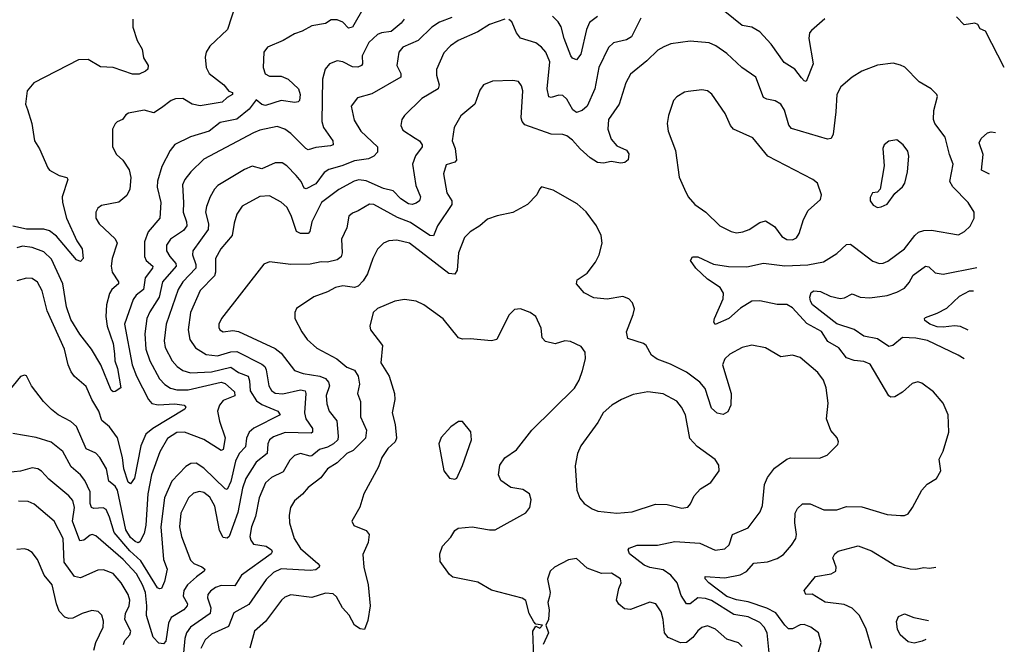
# Model space of a CAD drawing. Extents: x 1921360 to 2014538, y 768294 to 907744.
# Tile 296 of 412: x 2002880 to 2007983, y 856616 to 859853. Entities that reach past the tile are written whole.
import ezdxf

# ---------------------------------------------------------------- set-up
doc = ezdxf.new("R2010")
doc.units = 0

msp = doc.modelspace()

# ---------------------------------------------------------------- linework, layer by layer
at = {"layer": '0CON10XD'}
for points in [[(2003997.1, 859925), (2003957.4, 859802.6), (2003866, 859715), (2003846.9, 859685), (2003841.3, 859658.7), (2003846.5, 859605), (2003863.1, 859575), (2003937.5, 859515), (2003965, 859482.5), (2003982.5, 859475), (2003982.5, 859465), (2003955, 859450), (2003928.8, 859425), (2003815, 859406.4), (2003775, 859414.7), (2003725, 859443.8), (2003687.6, 859442.4), (2003665, 859434.4), (2003615, 859395.5), (2003575, 859370.6), (2003525, 859384.4), (2003445, 859369.2), (2003430.3, 859359.7), (2003412.5, 859335), (2003385, 859323.8), (2003375, 859313.3), (2003362, 859285), (2003360.8, 859195), (2003382, 859155), (2003414.2, 859125), (2003447.5, 859075), (2003455.5, 859035), (2003450.9, 858975), (2003435, 858942), (2003395, 858907.5), (2003305, 858890.6), (2003285, 858876), (2003274.4, 858855), (2003275.8, 858825), (2003292.5, 858795), (2003375, 858718.1), (2003386.2, 858695), (2003360, 858615), (2003353.6, 858575), (2003359.2, 858545), (2003392.1, 858495), (2003391.8, 858485), (2003357.9, 858455), (2003345, 858434.2), (2003331.1, 858375), (2003326.8, 858315), (2003333.7, 858265), (2003364.7, 858175.3), (2003371.4, 858121.4), (2003372.8, 858085), (2003387.5, 858045), (2003404.2, 857945.8), (2003375, 857925.8), (2003365, 857924.2), (2003355, 857933.8), (2003300.3, 858065), (2003252.6, 858145), (2003192.6, 858222.6), (2003145, 858299.5), (2003123.1, 858365), (2003103.3, 858485), (2003045, 858611.5), (2003005, 858650.7), (2002945, 858672.9), (2002895, 858679.1), (2002865, 858670.8)], [(2004665, 859919.4), (2004605, 859813.6), (2004585, 859808.6), (2004555, 859839.4), (2004525, 859851.8), (2004495, 859852.2), (2004465, 859833.3), (2004395, 859821.5), (2004345, 859793.1), (2004305, 859780), (2004245, 859744.4), (2004165, 859711.4), (2004145.4, 859684.6), (2004141.5, 859605), (2004153.2, 859573.2), (2004175, 859559.6), (2004235, 859561.2), (2004272.1, 859545), (2004324.6, 859495), (2004333.5, 859465), (2004330.8, 859435), (2004323.1, 859426.9), (2004306.5, 859423.5), (2004234.7, 859434.7), (2004155, 859408.1), (2004135, 859414.1), (2004105, 859438.1), (2004069.8, 859390.2), (2004005, 859337.8), (2003919.7, 859320.2), (2003862.9, 859275), (2003765, 859245.4), (2003684.6, 859205.4), (2003659.5, 859175), (2003617.8, 859092.2), (2003594.3, 859015.7), (2003593.4, 858985), (2003611.3, 858905), (2003607.3, 858825), (2003545.7, 858754.3), (2003527.8, 858702.2), (2003527.9, 858625), (2003536.5, 858605), (2003569.5, 858575), (2003568.5, 858565), (2003530.6, 858515), (2003522, 858455), (2003484.6, 858425), (2003467.6, 858402.4), (2003424.2, 858275.8), (2003464.1, 858064.1), (2003486.3, 858006.3), (2003548.2, 857885), (2003564.8, 857864.8), (2003597.5, 857857.5), (2003685, 857862.5), (2003732.5, 857855), (2003742, 857845), (2003736, 857835), (2003570, 857735), (2003534.5, 857705.5), (2003508.7, 857645), (2003475, 857477.5), (2003455, 857447.5), (2003443, 857457), (2003419.4, 857525), (2003412.4, 857585), (2003386.9, 857686.9), (2003345, 857743.9), (2003305.8, 857775.8), (2003290, 857825), (2003254, 857885), (2003225, 857951.9), (2003164, 858004), (2003147.8, 858027.8), (2003131.5, 858065), (2003112.1, 858145), (2003022.5, 858345), (2002997.3, 858447.3), (2002973, 858493), (2002945, 858511.4), (2002915, 858513.3), (2002865, 858499.1)], [(2007052.1, 859857.9), (2006982.8, 859797.2), (2006973.3, 859785), (2006969.6, 859755), (2006992.5, 859625), (2006956.7, 859533.3), (2006945, 859535.8), (2006931.2, 859551.2), (2006897.1, 859597.1), (2006841.1, 859631.1), (2006775, 859726.5), (2006715, 859790), (2006675, 859814.2), (2006625, 859823.3), (2006535, 859895.5)], [(2005395, 859855.6), (2005315, 859827.3), (2005255, 859790), (2005152.9, 859745), (2005112.6, 859717.4), (2005078.9, 859681.1), (2005040.6, 859595), (2005039.5, 859565), (2005053.8, 859515), (2005048.5, 859495), (2004964.7, 859445.3), (2004874.1, 859355.9), (2004860.4, 859335), (2004855.5, 859305), (2004865, 859280.8), (2004929.3, 859239.3), (2004952.2, 859225), (2004966.7, 859205), (2004965.6, 859195), (2004932.2, 859147.8), (2004916.1, 859105), (2004933.8, 858993.8), (2004957.3, 858935), (2004952.5, 858915), (2004935, 858902.2), (2004915, 858895.5), (2004895, 858899.3), (2004855.4, 858925), (2004815, 858965.4), (2004765, 858977.7), (2004675, 859018.3), (2004637.6, 859022.4), (2004614, 859016), (2004535, 858973.1), (2004443.8, 858905), (2004394.6, 858805), (2004384.5, 858755.5), (2004375, 858744.4), (2004334.7, 858744.7), (2004315.5, 858755), (2004287.7, 858837.7), (2004265, 858881.5), (2004235, 858907.9), (2004175, 858940.4), (2004125, 858936.4), (2004034.1, 858885.9), (2004005.5, 858845), (2003992.3, 858797.7), (2003980.9, 858735), (2003923.1, 858665), (2003895.5, 858615), (2003895.9, 858545), (2003890.7, 858525), (2003815, 858450), (2003766.1, 858335), (2003753.3, 858245), (2003761.8, 858195), (2003791.7, 858151.7), (2003847.1, 858117.1), (2003905, 858111.6), (2003975, 858132.2), (2004005, 858133.9), (2004135, 858068.4), (2004150, 858055), (2004157.8, 858037.8), (2004170.7, 857955), (2004185, 857931.8), (2004205, 857917.2), (2004243.3, 857913.3), (2004335, 857934.2), (2004359.3, 857929.3), (2004363.8, 857915), (2004355.9, 857815), (2004364, 857785), (2004397.2, 857735), (2004397.1, 857715), (2004390.3, 857709.7), (2004256.1, 857713.9), (2004195, 857690.6), (2004175.4, 857675), (2004166.9, 857655), (2004162, 857605), (2004105, 857560.4), (2004051.7, 857475), (2004034.5, 857425.5), (2004010.6, 857299.4), (2003966, 857175), (2003955, 857165.5), (2003935, 857170), (2003915.6, 857205.6), (2003892.3, 857332.3), (2003865, 857378.7), (2003835, 857402.4), (2003812.9, 857407.1), (2003781.1, 857398.9), (2003755.7, 857374.3), (2003715.9, 857295), (2003708, 857225), (2003719.3, 857175), (2003765, 857052.9), (2003783.1, 857035), (2003825, 857017.8), (2003839.4, 857005), (2003836.9, 856995), (2003796, 856966), (2003749.6, 856925), (2003731.3, 856895), (2003727.3, 856865), (2003750, 856825), (2003748.9, 856815), (2003731.8, 856795), (2003664.7, 856755), (2003650.9, 856725), (2003637, 856633), (2003625, 856617.8), (2003601.2, 856621.2), (2003572.3, 856652.3), (2003536.7, 856765), (2003539.3, 856815), (2003532.3, 856885), (2003517.6, 856925), (2003485, 856980.9), (2003416.6, 857055), (2003275, 857177.5), (2003255.4, 857185.4), (2003245, 857182.5), (2003212, 857155), (2003192.7, 857152.7), (2003153.5, 857255), (2003163.7, 857325), (2003155, 857361.4), (2003135, 857385.5), (2003031.8, 857471.8), (2002993.6, 857513.6), (2002975, 857526.2), (2002945, 857530), (2002885, 857513.8), (2002787, 857503)], [(2004873.5, 859855), (2004857.5, 859835), (2004805, 859792.5), (2004755, 859785.4), (2004735, 859776.2), (2004688.9, 859735), (2004655.4, 859665), (2004656.2, 859625), (2004650.8, 859615), (2004632.5, 859607.5), (2004605, 859608.7), (2004555, 859634.4), (2004525, 859640.6), (2004486.2, 859625), (2004463, 859597), (2004449.1, 859545), (2004446.3, 859325), (2004455.3, 859295), (2004502.9, 859225), (2004504.3, 859205), (2004491.2, 859198.8), (2004415, 859191.4), (2004375, 859178.8), (2004362.5, 859185), (2004285, 859264.1), (2004255, 859285.3), (2004215, 859298.8), (2004125, 859280.7), (2004092.8, 859267.2), (2003835, 859130.9), (2003766.4, 859065), (2003735.9, 859024.1), (2003723.4, 858996.6), (2003729.7, 858905), (2003726.7, 858855), (2003745.3, 858805), (2003746.6, 858785), (2003729, 858761), (2003661.5, 858715), (2003642, 858685), (2003642, 858655), (2003658.6, 858625), (2003689.5, 858589.5), (2003690.8, 858575), (2003620.8, 858495), (2003603.1, 858415), (2003555, 858339.5), (2003539.7, 858305), (2003528.8, 858225), (2003533.5, 858145), (2003554.7, 858085), (2003605, 857992.3), (2003632.1, 857962.1), (2003662.7, 857942.7), (2003695, 857934.3), (2003754, 857934), (2003925, 857974.1), (2003945, 857967.5), (2003993.8, 857925), (2003995, 857902.9), (2003935, 857878.9), (2003915.3, 857855), (2003905.3, 857825), (2003915, 857772), (2003945.7, 857685.7), (2003935.4, 857625), (2003925, 857621.1), (2003835, 857677.5), (2003735, 857715.8), (2003695, 857712.9), (2003646.7, 857683.3), (2003606.4, 857613.6), (2003562.8, 857495), (2003544.4, 857395.6), (2003534.2, 857234.2), (2003525, 857190), (2003503.7, 857146.3), (2003495, 857141.8), (2003478.6, 857148.6), (2003455, 857169.5), (2003430.3, 857209.7), (2003387.9, 857415), (2003375, 857435.3), (2003342.3, 857462.3), (2003331.1, 857525), (2003295.5, 857585), (2003275, 857606.5), (2003225, 857628.9), (2003175, 857744.4), (2003145, 857770.5), (2003080, 857805), (2003045, 857833.5), (2003004.5, 857875), (2002942, 857955), (2002915, 858006.7), (2002905, 858010), (2002885, 858003.3), (2002825, 857930)], [(2005120.5, 859865), (2005055, 859840.4), (2005015.7, 859814.3), (2004945, 859745.4), (2004865, 859711.1), (2004845, 859685.5), (2004834.3, 859615), (2004855.7, 859574.3), (2004855.7, 859555), (2004705, 859468.2), (2004631.2, 859448.8), (2004597.8, 859405), (2004613.1, 859333.1), (2004648.2, 859275), (2004735.3, 859195), (2004735, 859165.7), (2004715, 859145.8), (2004687.6, 859132.4), (2004615, 859120.8), (2004550, 859095), (2004482.9, 859077.1), (2004458.9, 859061.1), (2004415, 859003.1), (2004365, 858976.7), (2004355, 858980), (2004339.2, 859015), (2004312.9, 859045), (2004265.4, 859095), (2004241, 859111), (2004205, 859110.4), (2004135, 859080), (2004085, 859094.3), (2004045, 859076.9), (2003906.4, 858993.6), (2003889.1, 858975), (2003867.7, 858935), (2003848.5, 858885), (2003843.8, 858855), (2003858.8, 858795), (2003857.1, 858765), (2003777.7, 858655), (2003775.3, 858635), (2003793.6, 858585), (2003792.8, 858565), (2003725.3, 858495), (2003701.6, 858455), (2003639.2, 858275), (2003628.3, 858188.3), (2003634.8, 858154.8), (2003670.4, 858085), (2003695.7, 858055.7), (2003725.8, 858035.8), (2003765, 858023.7), (2003875, 858027.4), (2003975, 858052.6), (2004014.8, 858024.8), (2004065.2, 858005.2), (2004070.8, 857980.8), (2004075, 857929.4), (2004107.6, 857877.6), (2004135, 857858.8), (2004218.6, 857825), (2004230, 857805), (2004094.1, 857735.9), (2004069.6, 857715), (2004055.9, 857685), (2004051.3, 857638.7), (2004018.2, 857605), (2003999.2, 857565), (2003975, 857460.6), (2003955, 857418.9), (2003945, 857422.5), (2003835, 857528.4), (2003795, 857555.6), (2003767, 857553), (2003741.9, 857538.1), (2003668.9, 857461.1), (2003630, 857375), (2003612.3, 857225), (2003626.4, 857055), (2003645.4, 857005), (2003630.9, 856940.9), (2003615.3, 856904.7), (2003605, 856902.7), (2003595, 856909.5), (2003508.2, 857048.2), (2003451.1, 857101.1), (2003370, 857195), (2003345.8, 857275.8), (2003327.7, 857315), (2003312.9, 857322.9), (2003265, 857319.7), (2003252.7, 857325), (2003246.2, 857345), (2003246.3, 857406.3), (2003218.4, 857465), (2003195, 857493.8), (2003147.2, 857535), (2003104.5, 857615), (2003043.1, 857663.1), (2002965, 857687.7), (2002845, 857707.8)], [(2003466.2, 859855), (2003466.9, 859815), (2003489.5, 859745), (2003515, 859700), (2003522.5, 859655), (2003546.2, 859615), (2003543.9, 859596.1), (2003533, 859587), (2003498.7, 859571.3), (2003465, 859571.5), (2003365.5, 859604.5), (2003299.1, 859609.1), (2003235, 859646.9), (2003185, 859644.3), (2002953.3, 859525), (2002920, 859485), (2002910, 859415), (2002921.7, 859388.3), (2002944, 859315), (2002956.7, 859225), (2002983.6, 859183.6), (2003025.8, 859085.8), (2003035, 859073.8), (2003085.8, 859045.8), (2003125, 859035.8), (2003130, 859025), (2003100, 858935), (2003101.8, 858905), (2003123.2, 858825), (2003177, 858707), (2003204.2, 858665), (2003210, 858615), (2003195, 858600), (2003175, 858608), (2003071.7, 858731.7), (2003035, 858758.1), (2003005, 858767.7), (2002915, 858767.5), (2002845, 858782.2)], [(2006099.8, 859860.2), (2006051.1, 859765), (2006025, 859748.2), (2005957.6, 859732.4), (2005931.2, 859708.8), (2005881.1, 859605), (2005861.1, 859495), (2005821.2, 859405), (2005795, 859382.5), (2005765, 859371.8), (2005746.2, 859386.2), (2005715, 859441.1), (2005695, 859460.5), (2005675, 859462.7), (2005635, 859450), (2005623.2, 859453.2), (2005614.2, 859494.2), (2005627.2, 859635), (2005607.3, 859685), (2005585, 859711.1), (2005555, 859733.3), (2005475, 859757.8), (2005455.5, 859785), (2005431.3, 859841.3), (2005415, 859854.2)], [(2005875, 859870), (2005832.3, 859837.7), (2005817.5, 859802.5), (2005788.4, 859675), (2005765, 859644.3), (2005745, 859654.2), (2005736.2, 859666.2), (2005701.6, 859755), (2005685.5, 859815.5), (2005671.4, 859841.4), (2005641.5, 859871.5)], [(2007982.6, 859606.1), (2007885, 859793.3), (2007857.5, 859805), (2007845, 859827.5), (2007830, 859835), (2007775, 859826.7), (2007735, 859867.5)], [(2007016.5, 856565), (2007033.6, 856625), (2007019.2, 856675), (2006979.2, 856705), (2006945, 856717.9), (2006925, 856716.2), (2006885, 856697.1), (2006865, 856696.2), (2006845, 856714.5), (2006799.4, 856779.4), (2006752.6, 856802.6), (2006655, 856836), (2006595, 856846.2), (2006545, 856863.5), (2006451.8, 856935), (2006432.5, 856955), (2006432, 856968), (2006535, 856960.3), (2006614.2, 856975.8), (2006647.4, 856992.6), (2006685, 857036.7), (2006755.9, 857044.1), (2006805, 857061.2), (2006838.8, 857081.2), (2006880.5, 857129.5), (2006902.2, 857165), (2006906.5, 857185), (2006897.3, 857245), (2006899.4, 857295), (2006910.9, 857319.1), (2006936.1, 857343.9), (2006975.8, 857344.2), (2007047.9, 857312.1), (2007115, 857313.3), (2007165, 857329.5), (2007245, 857328.9), (2007375, 857288.6), (2007445, 857282.9), (2007465, 857282.9), (2007485, 857292.5), (2007507.5, 857325), (2007554.6, 857415.4), (2007583.6, 857446.4), (2007631.2, 857475), (2007653.8, 857515), (2007644.2, 857575), (2007665, 857616.7), (2007695.8, 857715.8), (2007691.4, 857805), (2007666.3, 857866.3), (2007615, 857924.3), (2007555, 857968.6), (2007535, 857975.7), (2007505, 857968), (2007455, 857922.9), (2007415, 857899.4), (2007395, 857897.1), (2007385, 857902.9), (2007287.3, 858067.3), (2007255, 858081.5), (2007205, 858086.9), (2007165, 858101.4), (2007125, 858152.5), (2007067.3, 858185), (2007035, 858237.9), (2006959.1, 858279.1), (2006885, 858360), (2006855, 858377.3), (2006805, 858376.5), (2006715, 858396), (2006675, 858393.6), (2006615, 858357.3), (2006555, 858304.5), (2006484.1, 858274.1), (2006478, 858285), (2006481.4, 858305), (2006525, 858406.2), (2006527.3, 858435), (2006509.4, 858465), (2006445, 858507.7), (2006384.3, 858565), (2006356.7, 858605), (2006366.4, 858623.6), (2006395, 858624), (2006475, 858586.5), (2006553.6, 858573.6), (2006647.8, 858572.2), (2006735, 858592.1), (2006845, 858576.8), (2006965, 858582.1), (2007045, 858597.5), (2007115, 858641.1), (2007165, 858688.1), (2007185, 858689.5), (2007206.7, 858675), (2007300.9, 858600.9), (2007335, 858590), (2007355, 858590.6), (2007378.8, 858601.2), (2007465.6, 858665), (2007519.1, 858735), (2007538.5, 858751.5), (2007565, 858760.8), (2007605, 858762.5), (2007745, 858738), (2007776.7, 858755), (2007805, 858783.3), (2007826.2, 858825), (2007826, 858855), (2007795.8, 858905), (2007716.4, 858986.4), (2007700, 859015), (2007716.9, 859105), (2007697.9, 859155), (2007675.5, 859245), (2007622.5, 859315), (2007615.5, 859335), (2007617.6, 859382.4), (2007636.2, 859455), (2007633.3, 859465), (2007604.3, 859494.3), (2007541.2, 859531.2), (2007466.3, 859606.3), (2007445, 859618.1), (2007406.9, 859626.9), (2007325, 859617.1), (2007245, 859586), (2007195, 859556), (2007135.4, 859504.6), (2007114.4, 859465), (2007110, 859375), (2007095, 859260), (2007085, 859238), (2007065.6, 859234.4), (2006879.4, 859289.4), (2006866.6, 859306.6), (2006844.1, 859384.1), (2006825, 859414.4), (2006795, 859432.9), (2006751.3, 859441.3), (2006735, 859450.6), (2006695, 859555.7), (2006621.9, 859605), (2006545, 859677.5), (2006488.3, 859718.3), (2006452.6, 859732.6), (2006355, 859741.2), (2006255, 859727.5), (2006217.7, 859712.3), (2006187.1, 859695), (2006130.1, 859639.9), (2006045, 859571.4), (2006022.1, 859525), (2005986.9, 859415), (2005931.9, 859335), (2005927.8, 859285), (2005945, 859234), (2005975, 859198.6), (2006025, 859176.2), (2006037.7, 859157.7), (2006033.6, 859126.4), (2006016.4, 859113.6), (2005995, 859110), (2005945, 859117.5), (2005905, 859110), (2005875, 859112.2), (2005837, 859137), (2005783.9, 859183.9), (2005745, 859228.8), (2005715, 859250.9), (2005695, 859257.9), (2005635, 859259.6), (2005498.1, 859308.1), (2005483.5, 859325), (2005478.9, 859345), (2005487.5, 859485), (2005480.7, 859510.7), (2005465, 859532), (2005435, 859538.6), (2005330, 859535), (2005284.2, 859515.8), (2005265, 859487.5), (2005239.2, 859415), (2005165.7, 859355), (2005131.4, 859295), (2005121.5, 859225), (2005136.9, 859185), (2005144.5, 859125.5), (2005135.4, 859114.6), (2005089.6, 859100.4), (2005076.5, 859055), (2005093.2, 858955), (2005119.1, 858915), (2005120, 858895), (2005045.9, 858785), (2005025, 858733.1), (2005005, 858735.4), (2004905, 858802.7), (2004838.3, 858828.3), (2004715, 858895.4), (2004693, 858897), (2004635, 858862), (2004605, 858851.2), (2004586.2, 858835), (2004575.7, 858775), (2004548.5, 858715), (2004551.1, 858645), (2004546.3, 858623.6), (2004525, 858607.7), (2004476.1, 858596.1), (2004442.3, 858597.7), (2004385, 858586.1), (2004285, 858583.6), (2004175, 858597.5), (2004145, 858586), (2003925.8, 858305), (2003912.9, 858275), (2003912.7, 858257.3), (2003918, 858245), (2003935, 858235.8), (2003985, 858242.1), (2004015, 858237.9), (2004205, 858148.7), (2004235, 858124.6), (2004305, 858034.5), (2004349.2, 858019.2), (2004436.2, 858006.2), (2004464.4, 857994.4), (2004480.4, 857975), (2004486.6, 857955), (2004468.2, 857905), (2004471.7, 857861.7), (2004484.7, 857824.7), (2004523.3, 857775), (2004531.2, 857695), (2004529.1, 857675), (2004507.2, 857655), (2004475, 857637.5), (2004433.9, 857626.1), (2004395, 857593.3), (2004385, 857590.3), (2004335, 857605.4), (2004305, 857594.5), (2004279.9, 857570.1), (2004245, 857510.5), (2004185, 857480.4), (2004155, 857452.2), (2004121.9, 857375), (2004102.4, 857277.6), (2004081.6, 857225), (2004072.7, 857175), (2004077.7, 857155), (2004091.9, 857135), (2004157.5, 857125), (2004185.3, 857105.3), (2004189.5, 857095), (2004183.1, 857085), (2004029.1, 856975), (2003995, 856919.6), (2003925, 856921.6), (2003895, 856910.6), (2003868.5, 856891.5), (2003855.9, 856875), (2003852.9, 856857.1), (2003870.3, 856805), (2003866.9, 856775), (2003766.1, 856705), (2003744.8, 856675.2), (2003736, 856646), (2003724, 856516)], [(2006885, 858711.9), (2006905, 858722.9), (2006920, 858745), (2006942.7, 858817.3), (2006966.7, 858865), (2007029.5, 858920.5), (2007035.9, 858945.9), (2007014, 859005), (2006990, 859025), (2006756.4, 859146.4), (2006680.3, 859240.3), (2006580, 859285), (2006563.8, 859305), (2006536.6, 859366.6), (2006466.8, 859466.8), (2006443.9, 859483.9), (2006415, 859488.8), (2006345, 859481.2), (2006325, 859476.7), (2006285, 859453.8), (2006268.8, 859435), (2006243.2, 859356.8), (2006235.7, 859315), (2006240.6, 859275), (2006278.1, 859175), (2006297.3, 859037.3), (2006326.2, 858975), (2006344, 858935), (2006378.8, 858895), (2006435.5, 858855.5), (2006508.8, 858785), (2006566.7, 858755), (2006595, 858748.6), (2006627, 858753), (2006660, 858765), (2006715, 858802), (2006745, 858811.2), (2006790.9, 858780.9), (2006829.3, 858729.3), (2006855, 858713.1), (2006885, 858711.9)], [(2007906.6, 859052), (2007865, 859073.1), (2007872.4, 859155), (2007852.1, 859215), (2007862.2, 859237.8), (2007895, 859266.7), (2007915, 859272.5), (2007936.2, 859268.2)], [(2007325, 858880), (2007345, 858882.5), (2007375, 858897.5), (2007415, 858952.5), (2007455, 858987.5), (2007466.7, 859005), (2007481.2, 859065), (2007487.1, 859145), (2007482.3, 859172.3), (2007458.8, 859205), (2007425, 859231.2), (2007385, 859223.8), (2007360, 859205), (2007353.3, 859185), (2007360, 859095), (2007340, 858975), (2007325, 858960), (2007300, 858955), (2007288.3, 858931.7), (2007287.5, 858915), (2007302.3, 858892.3), (2007325, 858880)], [(2006765.3, 856555.3), (2006753.4, 856675), (2006738.4, 856705), (2006715, 856729.1), (2006655, 856757.6), (2006580.6, 856770.6), (2006465, 856842.6), (2006435, 856853.9), (2006395, 856856.5), (2006355, 856825.4), (2006336.2, 856825), (2006308.2, 856868.2), (2006287.5, 856935), (2006253.8, 856975), (2006215, 857001.5), (2006145, 857014.6), (2006116.5, 857026.5), (2006040.8, 857085), (2006033.8, 857105), (2006038.8, 857115), (2006080.9, 857129.1), (2006185, 857129.6), (2006275, 857149.3), (2006405, 857140.5), (2006485, 857104.6), (2006535, 857110), (2006557.6, 857132.4), (2006574.6, 857185.4), (2006655, 857220), (2006717.3, 857302.7), (2006729.6, 857335), (2006739.2, 857445), (2006755, 857480), (2006791.7, 857528.3), (2006855, 857575.7), (2006875, 857583.1), (2007025, 857580), (2007065, 857595.8), (2007119.3, 857650.7), (2007123.3, 857665), (2007115.8, 857685.8), (2007084.4, 857724.4), (2007060.8, 857785), (2007069.4, 857865), (2007060, 857945), (2007045.4, 857985.4), (2007015.7, 858025), (2006925, 858101.9), (2006885, 858114.3), (2006825, 858105.6), (2006745, 858152.3), (2006675, 858165.5), (2006625, 858154.4), (2006560.9, 858119.1), (2006534.6, 858095.4), (2006522.5, 858065), (2006567.1, 857915), (2006565.4, 857855), (2006549.4, 857820.6), (2006525, 857806.9), (2006495, 857814.5), (2006465, 857839.4), (2006431.8, 857941.8), (2006404.6, 857975), (2006335, 858026.6), (2006252.9, 858067.1), (2006184.6, 858094.6), (2006154.2, 858114.2), (2006126.7, 858165), (2006112.5, 858175), (2006031.7, 858201.7), (2006024.4, 858235), (2006060, 858325), (2006065.6, 858355), (2006055.7, 858385), (2006036.2, 858406.2), (2006005, 858417.9), (2005925, 858404.6), (2005855, 858411.1), (2005805, 858438), (2005765, 858483.3), (2005768.8, 858505), (2005820.5, 858539.5), (2005863.4, 858596.6), (2005882.9, 858635), (2005898.9, 858695), (2005894.3, 858735), (2005869.2, 858785), (2005815, 858857.5), (2005769.4, 858899.4), (2005645, 858968.8), (2005585, 858986.2), (2005573.3, 858975), (2005560, 858945), (2005511.2, 858895), (2005435, 858853.1), (2005355, 858836.9), (2005305, 858818.6), (2005265, 858784.3), (2005215, 858754.2), (2005185.7, 858725), (2005153.5, 858645), (2005147.9, 858555), (2005135.4, 858534.6), (2005105, 858538.1), (2004900.8, 858695), (2004835, 858710.8), (2004792.6, 858707.4), (2004765, 858695.6), (2004735, 858664.3), (2004709.6, 858615), (2004683.3, 858536.7), (2004660.6, 858499.4), (2004635, 858472.7), (2004615, 858464.6), (2004555, 858473.2), (2004516.2, 858465), (2004475, 858442.5), (2004405, 858417.1), (2004314.3, 858355.7), (2004306.2, 858335), (2004306, 858305), (2004341.9, 858235), (2004370, 858195), (2004420.5, 858150.5), (2004524.4, 858095), (2004575, 858051.8), (2004615, 858037.5), (2004634.7, 858005), (2004642, 857965), (2004630.5, 857915), (2004646.2, 857875), (2004646.1, 857795), (2004677.7, 857725), (2004672.8, 857685), (2004608.9, 857621.1), (2004574.8, 857605.2), (2004525, 857556.1), (2004475.6, 857525), (2004440.9, 857479.1), (2004375, 857429.2), (2004346.1, 857393.9), (2004305, 857359.2), (2004284.4, 857325), (2004277.5, 857285), (2004278.8, 857245), (2004303.2, 857165), (2004335, 857112.5), (2004426.2, 857035), (2004434, 857025), (2004432.5, 857015), (2004415, 857002.3), (2004385, 856999.1), (2004235, 857006.5), (2004195, 856987.7), (2004157.3, 856952.7), (2004067.6, 856822.4), (2003990, 856780), (2003961.6, 856708.4), (2003875, 856668), (2003841.2, 856638.8), (2003819.7, 856595)], [(2007775.4, 858096.3), (2007743.8, 858115), (2007585, 858190.3), (2007525, 858202.7), (2007455, 858206.2), (2007405, 858164.4), (2007385, 858159.1), (2007325, 858198.3), (2007255, 858212.7), (2007205, 858247.6), (2007115, 858277.4), (2006989.5, 858375), (2006977.8, 858395), (2006974.4, 858415.6), (2006981.2, 858438.8), (2006995, 858447.5), (2007030, 858445), (2007080.9, 858420.9), (2007131.7, 858408.3), (2007155, 858411.8), (2007195, 858433.1), (2007235, 858414.3), (2007285, 858410.9), (2007375, 858423.5), (2007425, 858440.4), (2007465, 858461.5), (2007489.1, 858490.9), (2007510.8, 858529.2), (2007575, 858575.5), (2007591.8, 858571.8), (2007625, 858540.6), (2007665, 858533.5), (2007840.3, 858569)], [(2007795.7, 858244.1), (2007755, 858263), (2007725, 858267), (2007665, 858259.2), (2007635, 858261.4), (2007597.1, 858275), (2007571.2, 858295), (2007568.8, 858305), (2007575, 858310), (2007635, 858331.3), (2007685, 858358.8), (2007750.3, 858419.7), (2007802.2, 858447.8), (2007823.7, 858448.3)], [(2005545, 856550), (2005538.8, 856685), (2005555, 856710), (2005575, 856700), (2005590, 856715), (2005555, 856720), (2005545, 856732.5), (2005520, 856775), (2005503.2, 856843.2), (2005484.5, 856854.5), (2005325, 856896), (2005255, 856937.5), (2005124.4, 856964.4), (2005107.7, 856977.7), (2005060, 857045), (2005058, 857085), (2005072, 857125), (2005115, 857171.2), (2005135.8, 857205), (2005152.4, 857217.6), (2005225, 857225.5), (2005315, 857208.5), (2005345, 857209.4), (2005503.4, 857296.6), (2005524.3, 857325), (2005530, 857365), (2005522, 857395), (2005487.5, 857417.5), (2005425, 857428.6), (2005373.3, 857465), (2005362, 857495), (2005368, 857545), (2005395, 857582.5), (2005455.5, 857624.5), (2005534.2, 857725), (2005755, 857944.3), (2005779.5, 857985), (2005796.4, 858035), (2005811.9, 858095), (2005810.3, 858130.3), (2005789.1, 858159.1), (2005735, 858185.6), (2005705, 858188.6), (2005655, 858173.8), (2005604.5, 858184.5), (2005588, 858205), (2005582.9, 858255), (2005554.5, 858314.5), (2005526.3, 858336.3), (2005475, 858354.2), (2005445, 858350.8), (2005415, 858321.2), (2005353.3, 858195), (2005325, 858189.4), (2005215, 858199.1), (2005175, 858197.8), (2005154.7, 858204.7), (2005075, 858302.5), (2004974, 858375), (2004935, 858394.4), (2004875, 858402.9), (2004823.9, 858393.9), (2004735, 858355.8), (2004712, 858335), (2004694, 858265), (2004698, 858245), (2004760, 858165), (2004751.5, 858075), (2004794.4, 858005), (2004822.5, 857915), (2004823.5, 857885), (2004810.9, 857815), (2004826.5, 857755), (2004833.3, 857685), (2004825.7, 857665), (2004788.5, 857631.5), (2004756.4, 857585), (2004738.9, 857535), (2004664.5, 857395), (2004643.4, 857326.6), (2004601.2, 857255), (2004611.4, 857231.4), (2004675, 857206), (2004691.2, 857185), (2004685.7, 857144.3), (2004658.3, 857081.7), (2004664.5, 857015), (2004685.4, 856925), (2004696.2, 856815), (2004685, 856740), (2004666.4, 856693.6), (2004645, 856696.2), (2004615, 856715.8), (2004587.4, 856767.4), (2004552.9, 856805), (2004522.1, 856862.1), (2004505, 856877.5), (2004465, 856881.9), (2004395, 856858.2), (2004285, 856873.1), (2004255, 856861.1), (2004236.7, 856845), (2004153.8, 856735), (2004097.5, 856685), (2004073.4, 856596.6)], [(2005975, 857295.5), (2006055, 857303.1), (2006175, 857341.5), (2006235, 857340.6), (2006312.4, 857322.4), (2006342.4, 857327.6), (2006356.4, 857343.6), (2006376, 857385), (2006407.6, 857422.4), (2006461.2, 857455), (2006505.8, 857514.2), (2006503.9, 857543.9), (2006484.2, 857574.2), (2006391.7, 857641.7), (2006352.6, 857682.6), (2006331.1, 857805), (2006310.6, 857845), (2006285, 857876.9), (2006215, 857913.3), (2006135, 857924.4), (2006059.4, 857910.6), (2005998.8, 857885), (2005948.8, 857855), (2005904.6, 857815.4), (2005875.7, 857765), (2005788.1, 857645), (2005771.5, 857605), (2005759.1, 857540.9), (2005767.3, 857415), (2005783.3, 857373.3), (2005806.3, 857346.3), (2005847.6, 857317.6), (2005876.6, 857306.6), (2005975, 857295.5)], [(2005135, 857472.5), (2005145, 857477.5), (2005175, 857543.3), (2005222, 857675), (2005217.7, 857717.7), (2005175, 857770), (2005155, 857770), (2005115, 857742.5), (2005065, 857687.5), (2005052.5, 857655), (2005077.5, 857515), (2005107, 857477), (2005135, 857472.5)], [(2003419.2, 856615), (2003425.5, 856635), (2003450.9, 856665), (2003457.1, 856685), (2003425.3, 856745.3), (2003429.4, 856775), (2003447.8, 856815), (2003450.6, 856845), (2003442, 856875), (2003406.8, 856935), (2003365, 856982.5), (2003315, 857001.5), (2003285, 857000.5), (2003195, 856961.2), (2003165, 856967.3), (2003111.6, 857041.6), (2003106.1, 857165), (2003058.5, 857255), (2002955, 857342.5), (2002924.5, 857355.5), (2002875, 857357.3)], [(2007296.4, 856595), (2007266.9, 856695), (2007232.8, 856765), (2007195, 856803.1), (2007152.1, 856822.1), (2007054.8, 856834.8), (2006986.6, 856876.6), (2006954.4, 856874.4), (2006946, 856895), (2007005, 856967.1), (2007085, 856980.6), (2007110, 856995), (2007112, 857015), (2007094.3, 857065), (2007104, 857085), (2007122.1, 857097.9), (2007225, 857126.4), (2007295, 857101.2), (2007378.6, 857048.6), (2007415, 857026.7), (2007495, 857006.5), (2007525, 857005.5), (2007565, 857013.6), (2007595, 857010), (2007627, 857015.5)], [(2003263.9, 856585), (2003275.8, 856625), (2003313.2, 856705), (2003315.3, 856735.3), (2003306.9, 856766.9), (2003286.9, 856786.9), (2003255, 856791.5), (2003205, 856776.5), (2003155, 856751.1), (2003135, 856749.4), (2003115, 856756.9), (2003085, 856788.6), (2003070.6, 856825), (2003048.1, 856925), (2003007.1, 856975), (2002972, 857055), (2002945, 857091.2), (2002923.3, 857105), (2002905, 857110), (2002865, 857107.1)], [(2006625, 856604), (2006605, 856624.3), (2006545, 856642.7), (2006485.2, 856695.2), (2006445, 856711.8), (2006415, 856702.5), (2006394.3, 856685.7), (2006368.7, 856651.3), (2006335, 856625.5), (2006305, 856624.4), (2006240.9, 856650.9), (2006221.8, 856675), (2006215.3, 856745), (2006204, 856784), (2006177.1, 856825), (2006145, 856834.5), (2006045, 856796.5), (2006015, 856799.2), (2005984.7, 856824.7), (2005973.3, 856845), (2005985.3, 856904.7), (2005997.8, 856935), (2005994.3, 856955), (2005946.7, 856985), (2005895, 856983.8), (2005820.9, 857010.9), (2005765, 857060), (2005725, 857054.3), (2005652, 857015), (2005628.8, 856995), (2005615.9, 856954.1), (2005628.6, 856885), (2005625.7, 856864.3), (2005617.7, 856832.3), (2005623.3, 856795), (2005620, 856745), (2005607.5, 856715), (2005620, 856675), (2005592.5, 856615)], [(2007575.6, 856640.8), (2007556.9, 856633.1), (2007515, 856622.5), (2007485, 856629.2), (2007443.8, 856665), (2007428.8, 856695), (2007423.3, 856735), (2007435, 856760), (2007465, 856773.3), (2007514.3, 856754.3), (2007589.1, 856739.2)]]:
    msp.add_lwpolyline(points, dxfattribs=at)

doc.saveas('drawing.dxf')
